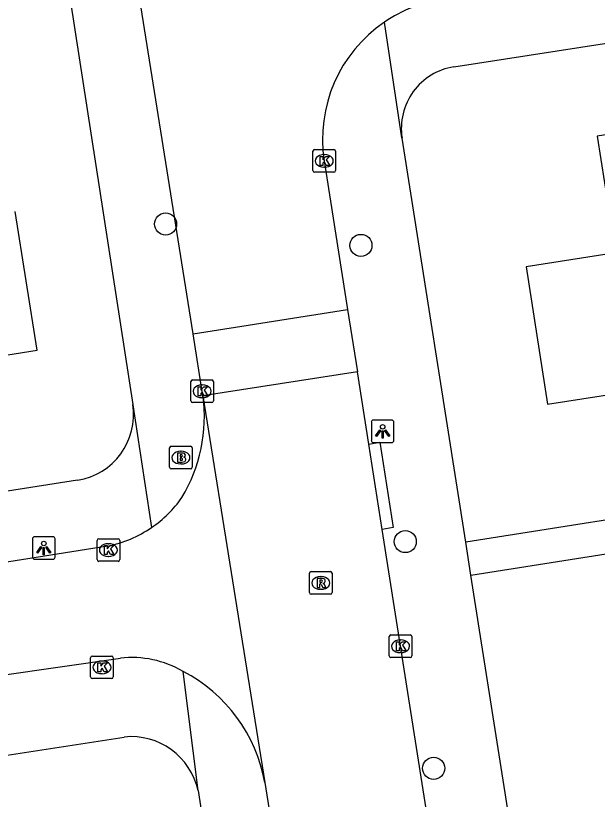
# Model space of a CAD drawing. Extents: x 160077 to 160945, y 386481 to 387498.
# Drawn here: x 160257.7 to 160283.4, y 387313.24 to 387347.86 of the extents above; entities that cross this region are included whole.
import ezdxf

# ---------------------------------------------------------------- set-up
doc = ezdxf.new("R2010")
doc.units = 0
for name, color, linetype in [('IMGEO_Boom', 7, 'Continuous'), ('IMGEO_Brandkraan', 7, 'Continuous'), ('IMGEO_Kolk', 7, 'Continuous'), ('IMGEO_Lichtpunt', 7, 'Continuous'), ('IMGEO_Pand', 7, 'Continuous'), ('IMGEO_Rijbaan_lokaal_open', 7, 'Continuous'), ('IMGEO_Rioolput', 7, 'Continuous'), ('IMGEO_Voetpad_open', 7, 'Continuous')]:
    doc.layers.add(name, color=color, linetype=linetype)

msp = doc.modelspace()

# ---------------------------------------------------------------- linework, layer by layer
at = {"layer": 'IMGEO_Boom'}
for centre in [(160264.321, 387338.653), (160272.951, 387337.706), (160274.913, 387324.624), (160276.167, 387314.609)]:
    msp.add_circle(centre, 0.489, dxfattribs=at)
at = {"layer": 'IMGEO_Brandkraan'}
for p, q in [((160264.498, 387327.909), (160264.498, 387328.761)), ((160264.573, 387328.835), (160265.425, 387328.835)), ((160264.986, 387328.615), (160265.011, 387328.615)), ((160265.499, 387328.761), (160265.499, 387327.909)), ((160265.009, 387328.055), (160264.984, 387328.055)), ((160265.425, 387327.835), (160264.573, 387327.835))]:
    msp.add_line(p, q, dxfattribs=at)
for points in [[(160264.498, 387327.909), (160264.498, 387328.761)], [(160264.573, 387328.835), (160265.425, 387328.835)], [(160265.499, 387328.761), (160265.499, 387327.909)], [(160264.846, 387328.535), (160264.846, 387328.135), (160265.059, 387328.135)], [(160265.077, 387328.535), (160264.846, 387328.535)], [(160265.025, 387328.454), (160264.971, 387328.454), (160264.971, 387328.378)], [(160264.971, 387328.378), (160265.024, 387328.378)], [(160265.033, 387328.302), (160264.971, 387328.302), (160264.971, 387328.221)], [(160264.971, 387328.221), (160265.033, 387328.221)], [(160265.425, 387327.835), (160264.573, 387327.835)]]:
    msp.add_lwpolyline(points, dxfattribs=at)
for centre, radius, start, end in [((160264.575, 387328.759), 0.0765, 91.552, 178.448), ((160264.575, 387328.759), 0.0765, 91.552, 178.448), ((160265.423, 387328.759), 0.0765, 1.552, 88.448), ((160265.423, 387328.759), 0.0765, 1.552, 88.448), ((160265.026, 387328.416), 0.0379, 267.8285, 90.9355), ((160265.034, 387328.261), 0.0404, 269.8759, 90.5077), ((160265.081, 387328.39), 0.145, 59.4692, 91.5367), ((160265.106, 387328.437), 0.0922, 285.5137, 58.1501), ((160265.111, 387328.245), 0.105, 301.3115, 78.989), ((160265.065, 387328.386), 0.251, 268.6676, 293.5347), ((160264.575, 387327.911), 0.0765, 181.552, 268.448), ((160264.575, 387327.911), 0.0765, 181.552, 268.448), ((160265.423, 387327.911), 0.0765, 271.552, 358.448), ((160265.423, 387327.911), 0.0765, 271.552, 358.448)]:
    msp.add_arc(centre, radius, start, end, dxfattribs=at)
for centre, major_axis, ratio, start_param, end_param in [((160264.985, 387328.335), (-0.387, 0.002), 0.722429, 4.712389, 7.853982), ((160265.01, 387328.335), (-0.39, 0.002), 0.717154, 1.570796, 4.712389)]:
    msp.add_ellipse(centre, major_axis=major_axis, ratio=ratio, start_param=start_param, end_param=end_param, dxfattribs=at)
at = {"layer": 'IMGEO_Kolk'}
for p, q in [((160270.832, 387341.016), (160270.832, 387341.868)), ((160270.907, 387341.942), (160271.759, 387341.942)), ((160271.833, 387341.868), (160271.833, 387341.016)), ((160271.32, 387341.722), (160271.345, 387341.722)), ((160271.343, 387341.162), (160271.318, 387341.162)), ((160271.759, 387340.942), (160270.907, 387340.942)), ((160265.512, 387331.765), (160266.364, 387331.765)), ((160265.437, 387330.839), (160265.437, 387331.691)), ((160265.925, 387331.545), (160265.95, 387331.545)), ((160266.438, 387331.691), (160266.438, 387330.839)), ((160266.364, 387330.765), (160265.512, 387330.765)), ((160265.948, 387330.985), (160265.923, 387330.985)), ((160261.294, 387323.825), (160261.294, 387324.677)), ((160261.369, 387324.751), (160262.221, 387324.751)), ((160261.782, 387324.531), (160261.807, 387324.531)), ((160262.295, 387324.677), (160262.295, 387323.825)), ((160261.805, 387323.971), (160261.78, 387323.971)), ((160262.221, 387323.751), (160261.369, 387323.751)), ((160274.204, 387319.574), (160274.204, 387320.426)), ((160274.279, 387320.5), (160275.131, 387320.5)), ((160275.205, 387320.426), (160275.205, 387319.574)), ((160274.692, 387320.28), (160274.717, 387320.28)), ((160274.715, 387319.72), (160274.69, 387319.72)), ((160261.01, 387318.642), (160261.01, 387319.494)), ((160261.085, 387319.568), (160261.937, 387319.568)), ((160261.498, 387319.348), (160261.523, 387319.348)), ((160262.011, 387319.494), (160262.011, 387318.642)), ((160275.131, 387319.5), (160274.279, 387319.5)), ((160261.521, 387318.788), (160261.496, 387318.788)), ((160261.937, 387318.568), (160261.085, 387318.568))]:
    msp.add_line(p, q, dxfattribs=at)
for points in [[(160270.832, 387341.016), (160270.832, 387341.868)], [(160270.907, 387341.942), (160271.759, 387341.942)], [(160271.833, 387341.868), (160271.833, 387341.016)], [(160271.153, 387341.642), (160271.276, 387341.642), (160271.276, 387341.491), (160271.406, 387341.642), (160271.57, 387341.642), (160271.424, 387341.491), (160271.577, 387341.242), (160271.425, 387341.242), (160271.34, 387341.406), (160271.276, 387341.339), (160271.276, 387341.242), (160271.153, 387341.242), (160271.153, 387341.642)], [(160271.759, 387340.942), (160270.907, 387340.942)], [(160265.512, 387331.765), (160266.364, 387331.765)], [(160265.437, 387330.839), (160265.437, 387331.691)], [(160265.758, 387331.465), (160265.881, 387331.465), (160265.881, 387331.314), (160266.011, 387331.465), (160266.175, 387331.465), (160266.029, 387331.314), (160266.182, 387331.065), (160266.03, 387331.065), (160265.945, 387331.229), (160265.881, 387331.162), (160265.881, 387331.065), (160265.758, 387331.065), (160265.758, 387331.465)], [(160266.438, 387331.691), (160266.438, 387330.839)], [(160266.364, 387330.765), (160265.512, 387330.765)], [(160261.294, 387323.825), (160261.294, 387324.677)], [(160261.369, 387324.751), (160262.221, 387324.751)], [(160262.295, 387324.677), (160262.295, 387323.825)], [(160261.615, 387324.451), (160261.738, 387324.451), (160261.738, 387324.3), (160261.868, 387324.451), (160262.032, 387324.451), (160261.886, 387324.3), (160262.039, 387324.051), (160261.887, 387324.051), (160261.802, 387324.215), (160261.738, 387324.148), (160261.738, 387324.051), (160261.615, 387324.051), (160261.615, 387324.451)], [(160262.221, 387323.751), (160261.369, 387323.751)], [(160274.204, 387319.574), (160274.204, 387320.426)], [(160274.279, 387320.5), (160275.131, 387320.5)], [(160275.205, 387320.426), (160275.205, 387319.574)], [(160274.525, 387320.2), (160274.648, 387320.2), (160274.648, 387320.049), (160274.778, 387320.2), (160274.942, 387320.2), (160274.796, 387320.049), (160274.949, 387319.8), (160274.797, 387319.8), (160274.712, 387319.964), (160274.648, 387319.897), (160274.648, 387319.8), (160274.525, 387319.8), (160274.525, 387320.2)], [(160261.01, 387318.642), (160261.01, 387319.494)], [(160261.085, 387319.568), (160261.937, 387319.568)], [(160261.331, 387319.268), (160261.454, 387319.268), (160261.454, 387319.117), (160261.584, 387319.268), (160261.748, 387319.268), (160261.602, 387319.117), (160261.755, 387318.868), (160261.603, 387318.868), (160261.518, 387319.032), (160261.454, 387318.965), (160261.454, 387318.868), (160261.331, 387318.868), (160261.331, 387319.268)], [(160262.011, 387319.494), (160262.011, 387318.642)], [(160275.131, 387319.5), (160274.279, 387319.5)], [(160261.937, 387318.568), (160261.085, 387318.568)]]:
    msp.add_lwpolyline(points, dxfattribs=at)
for centre, start, end in [((160270.909, 387341.866), 91.552, 178.448), ((160270.909, 387341.866), 91.552, 178.448), ((160271.757, 387341.866), 1.552, 88.448), ((160271.757, 387341.866), 1.552, 88.448), ((160270.909, 387341.018), 181.552, 268.448), ((160270.909, 387341.018), 181.552, 268.448), ((160271.757, 387341.018), 271.552, 358.448), ((160271.757, 387341.018), 271.552, 358.448), ((160265.514, 387331.689), 91.552, 178.448), ((160265.514, 387331.689), 91.552, 178.448), ((160266.362, 387331.689), 1.552, 88.448), ((160266.362, 387331.689), 1.552, 88.448), ((160265.514, 387330.841), 181.552, 268.448), ((160265.514, 387330.841), 181.552, 268.448), ((160266.362, 387330.841), 271.552, 358.448), ((160266.362, 387330.841), 271.552, 358.448), ((160261.371, 387324.675), 91.552, 178.448), ((160261.371, 387324.675), 91.552, 178.448), ((160262.219, 387324.675), 1.552, 88.448), ((160262.219, 387324.675), 1.552, 88.448), ((160261.371, 387323.827), 181.552, 268.448), ((160261.371, 387323.827), 181.552, 268.448), ((160262.219, 387323.827), 271.552, 358.448), ((160262.219, 387323.827), 271.552, 358.448), ((160274.281, 387320.424), 91.552, 178.448), ((160274.281, 387320.424), 91.552, 178.448), ((160275.129, 387320.424), 1.552, 88.448), ((160275.129, 387320.424), 1.552, 88.448), ((160261.087, 387319.492), 91.552, 178.448), ((160261.087, 387319.492), 91.552, 178.448), ((160261.935, 387319.492), 1.552, 88.448), ((160261.935, 387319.492), 1.552, 88.448), ((160274.281, 387319.576), 181.552, 268.448), ((160274.281, 387319.576), 181.552, 268.448), ((160275.129, 387319.576), 271.552, 358.448), ((160275.129, 387319.576), 271.552, 358.448), ((160261.087, 387318.644), 181.552, 268.448), ((160261.087, 387318.644), 181.552, 268.448), ((160261.935, 387318.644), 271.552, 358.448), ((160261.935, 387318.644), 271.552, 358.448)]:
    msp.add_arc(centre, 0.0765, start, end, dxfattribs=at)
for centre, major_axis, ratio, start_param, end_param in [((160271.319, 387341.442), (-0.387, 0.002), 0.722429, 4.712389, 7.853982), ((160271.344, 387341.442), (-0.39, 0.002), 0.717154, 1.570796, 4.712389), ((160265.924, 387331.265), (-0.387, 0.002), 0.722429, 4.712389, 7.853982), ((160265.949, 387331.265), (-0.39, 0.002), 0.717154, 1.570796, 4.712389), ((160261.781, 387324.251), (-0.387, 0.002), 0.722429, 4.712389, 7.853982), ((160261.806, 387324.251), (-0.39, 0.002), 0.717154, 1.570796, 4.712389), ((160274.691, 387320), (-0.387, 0.002), 0.722429, 4.712389, 7.853982), ((160274.716, 387320), (-0.39, 0.002), 0.717154, 1.570796, 4.712389), ((160261.497, 387319.068), (-0.387, 0.002), 0.722429, 4.712389, 7.853982), ((160261.522, 387319.068), (-0.39, 0.002), 0.717154, 1.570796, 4.712389)]:
    msp.add_ellipse(centre, major_axis=major_axis, ratio=ratio, start_param=start_param, end_param=end_param, dxfattribs=at)
at = {"layer": 'IMGEO_Lichtpunt'}
for p, q in [((160273.414, 387329.898), (160273.414, 387329.091)), ((160273.414, 387329.898), (160273.414, 387329.091)), ((160274.316, 387329.993), (160273.508, 387329.993)), ((160274.316, 387329.993), (160273.508, 387329.993)), ((160274.41, 387329.091), (160274.41, 387329.898)), ((160274.41, 387329.091), (160274.41, 387329.898)), ((160273.508, 387328.997), (160274.316, 387328.997)), ((160273.508, 387328.997), (160274.316, 387328.997)), ((160259.342, 387324.839), (160258.534, 387324.839)), ((160259.342, 387324.839), (160258.534, 387324.839)), ((160258.44, 387324.744), (160258.44, 387323.937)), ((160258.44, 387324.744), (160258.44, 387323.937)), ((160259.436, 387323.937), (160259.436, 387324.744)), ((160259.436, 387323.937), (160259.436, 387324.744)), ((160258.534, 387323.843), (160259.342, 387323.843)), ((160258.534, 387323.843), (160259.342, 387323.843))]:
    msp.add_line(p, q, dxfattribs=at)
for points in [[(160273.788, 387329.562), (160273.827, 387329.534), (160273.639, 387329.272), (160273.601, 387329.299), (160273.788, 387329.562)], [(160273.89, 387329.514), (160273.937, 387329.514), (160273.937, 387329.192), (160273.89, 387329.192), (160273.89, 387329.514)], [(160274, 387329.534), (160274.038, 387329.561), (160274.225, 387329.299), (160274.186, 387329.271), (160274, 387329.534)], [(160258.814, 387324.408), (160258.853, 387324.38), (160258.665, 387324.118), (160258.627, 387324.145), (160258.814, 387324.408)], [(160258.916, 387324.36), (160258.963, 387324.36), (160258.963, 387324.038), (160258.916, 387324.038), (160258.916, 387324.36)], [(160259.026, 387324.38), (160259.064, 387324.407), (160259.251, 387324.145), (160259.212, 387324.117), (160259.026, 387324.38)]]:
    msp.add_lwpolyline(points, dxfattribs=at)
for centre in [(160273.913, 387329.696), (160258.939, 387324.542)]:
    msp.add_circle(centre, 0.0994, dxfattribs=at)
for centre, start, end in [((160273.508, 387329.898), 90, 180), ((160273.508, 387329.898), 90, 180), ((160274.316, 387329.898), 0, 90), ((160274.316, 387329.898), 0, 90), ((160273.508, 387329.091), 180, 270), ((160273.508, 387329.091), 180, 270), ((160274.316, 387329.091), 270, 0), ((160274.316, 387329.091), 270, 360), ((160258.534, 387324.744), 90, 180), ((160258.534, 387324.744), 90, 180), ((160259.342, 387324.744), 0, 90), ((160259.342, 387324.744), 0, 90), ((160258.534, 387323.937), 180, 270), ((160258.534, 387323.937), 180, 270), ((160259.342, 387323.937), 270, 0), ((160259.342, 387323.937), 270, 360)]:
    msp.add_arc(centre, 0.0946, start, end, dxfattribs=at)
at = {"layer": 'IMGEO_Pand'}
for points in [[(160289.831, 387343.531), (160283.396, 387342.532), (160284.197, 387337.379), (160280.249, 387336.766), (160281.193, 387330.687), (160286.6, 387331.526), (160285.887, 387336.114), (160289.677, 387336.703)], [(160250.26, 387338.026), (160250.448, 387336.844), (160251.234, 387331.906), (160258.642, 387333.085), (160257.668, 387339.204)]]:
    msp.add_lwpolyline(points, dxfattribs=at)
at = {"layer": 'IMGEO_Rijbaan_lokaal_open'}
for points in [[(160265.535, 387333.801), (160262.397, 387353.48), (160304.367, 387360.049), (160323.094, 387362.939)], [(160271.331, 387341.446), (160272.364, 387334.875)], [(160265.535, 387333.801), (160272.364, 387334.875)], [(160272.364, 387334.875), (160272.796, 387332.128)], [(160265.973, 387331.055), (160265.535, 387333.801)], [(160272.796, 387332.128), (160265.973, 387331.055)], [(160273.299, 387328.934), (160272.796, 387332.128)], [(160265.973, 387331.055), (160268.704, 387313.984)], [(160273.892, 387325.164), (160273.299, 387328.934)], [(160281.66, 387276.081), (160277.217, 387304.02), (160273.892, 387325.164)], [(160261.761, 387324.424), (160231.152, 387319.558), (160178.484, 387311.5), (160179.39, 387306.487)], [(160256.989, 387318.714), (160262.324, 387319.479)], [(160268.704, 387313.984), (160271.418, 387296.886), (160274.828, 387275.015)]]:
    msp.add_lwpolyline(points, dxfattribs=at)
for centre, radius, start, end in [((160277.509, 387342.415), 6.241, 98.7872, 124.3141), ((160277.513, 387342.4), 6.256, 124.2684, 188.7755), ((160259.09, 387330.141), 6.944, 328.9902, 7.5619), ((160260.705, 387329.625), 5.308, 304.3961, 324.7845), ((160260.705, 387329.63), 5.312, 281.4692, 304.3642), ((160262.802, 387314.923), 4.581, 59.9688, 95.9914), ((160261.926, 387312.777), 6.885, 10.0982, 62.5916)]:
    msp.add_arc(centre, radius, start, end, dxfattribs=at)
at = {"layer": 'IMGEO_Rioolput'}
for p, q in [((160270.68, 387322.37), (160270.68, 387323.222)), ((160270.755, 387323.296), (160271.607, 387323.296)), ((160271.168, 387323.076), (160271.193, 387323.076)), ((160271.681, 387323.222), (160271.681, 387322.37)), ((160271.191, 387322.516), (160271.166, 387322.516)), ((160271.607, 387322.296), (160270.755, 387322.296))]:
    msp.add_line(p, q, dxfattribs=at)
for points in [[(160270.68, 387322.37), (160270.68, 387323.222)], [(160270.755, 387323.296), (160271.607, 387323.296)], [(160271.681, 387323.222), (160271.681, 387322.37)], [(160271.269, 387322.994), (160271.017, 387322.996), (160271.017, 387322.596)], [(160271.017, 387322.596), (160271.141, 387322.596), (160271.141, 387322.758), (160271.152, 387322.758)], [(160271.195, 387322.915), (160271.141, 387322.915), (160271.141, 387322.834)], [(160271.141, 387322.834), (160271.193, 387322.834)], [(160271.199, 387322.729), (160271.27, 387322.596), (160271.41, 387322.596), (160271.345, 387322.722)], [(160271.607, 387322.296), (160270.755, 387322.296)]]:
    msp.add_lwpolyline(points, dxfattribs=at)
for centre, radius, start, end in [((160270.757, 387323.22), 0.0765, 91.552, 178.448), ((160270.757, 387323.22), 0.0765, 91.552, 178.448), ((160271.605, 387323.22), 0.0765, 1.552, 88.448), ((160271.605, 387323.22), 0.0765, 1.552, 88.448), ((160271.151, 387322.705), 0.0533, 26.0293, 88.6989), ((160271.177, 387323.023), 0.19, 274.7715, 282.9687), ((160271.201, 387322.819), 0.0964, 77.0061, 93.1865), ((160271.215, 387322.876), 0.0378, 276.6634, 79.6772), ((160271.268, 387322.884), 0.109, 350.3612, 89.416), ((160271.266, 387322.884), 0.112, 277.5842, 350.9817), ((160271.25, 387322.669), 0.108, 29.5134, 73.7905), ((160270.757, 387322.372), 0.0765, 181.552, 268.448), ((160270.757, 387322.372), 0.0765, 181.552, 268.448), ((160271.605, 387322.372), 0.0765, 271.552, 358.448), ((160271.605, 387322.372), 0.0765, 271.552, 358.448)]:
    msp.add_arc(centre, radius, start, end, dxfattribs=at)
for centre, major_axis, ratio, start_param, end_param in [((160271.167, 387322.796), (-0.387, 0.002), 0.722429, 4.712389, 7.853982), ((160271.192, 387322.796), (-0.39, 0.002), 0.717154, 1.570796, 4.712389)]:
    msp.add_ellipse(centre, major_axis=major_axis, ratio=ratio, start_param=start_param, end_param=end_param, dxfattribs=at)
at = {"layer": 'IMGEO_Voetpad_open'}
for points in [[(160257.725, 387363.991), (160262.869, 387330.677)], [(160277.066, 387345.597), (160345.165, 387356.158)], [(160274.772, 387342.45), (160274.761, 387342.456), (160273.991, 387347.57)], [(160277.587, 387324.592), (160274.772, 387342.45)], [(160262.869, 387330.677), (160262.878, 387330.668), (160263.703, 387325.245)], [(160311.864, 387325.704), (160311.213, 387329.893), (160277.587, 387324.592)], [(160273.299, 387328.934), (160273.792, 387329.015), (160274.385, 387325.245), (160273.892, 387325.164)], [(160260.423, 387327.331), (160239.518, 387324.06)], [(160277.816, 387323.142), (160301.814, 387326.925)], [(160277.816, 387323.142), (160277.587, 387324.592)], [(160291.461, 387236.621), (160289.345, 387250), (160287.045, 387264.59), (160277.816, 387323.142)], [(160265.755, 387313.62), (160265.095, 387318.889)], [(160249.267, 387311.299), (160257.302, 387312.495), (160256.918, 387315.132), (160262.495, 387315.99)], [(160265.755, 387313.62), (160266.61, 387307.984)]]:
    msp.add_lwpolyline(points, dxfattribs=at)
for centre, radius, start, end in [((160277.485, 387342.882), 2.747, 98.7741, 189.0457), ((160259.97, 387330.229), 2.933, 278.8859, 8.7788), ((160262.806, 387312.991), 3.015, 12.0367, 95.9295)]:
    msp.add_arc(centre, radius, start, end, dxfattribs=at)

doc.saveas('drawing.dxf')
